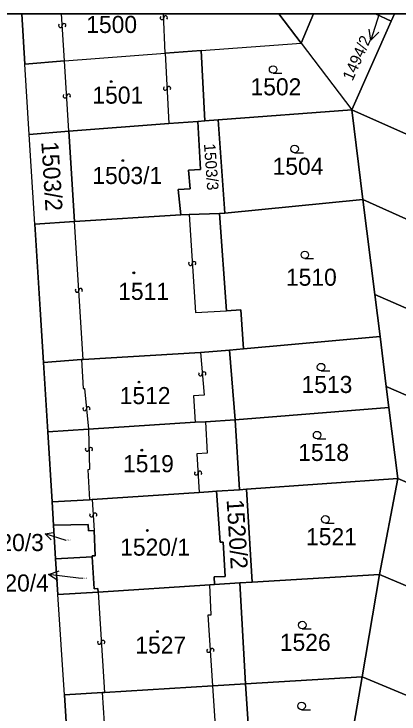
# Model space of a CAD drawing. Extents: x -596024 to -594475, y -1163820 to -1161957.
# Drawn here: x -595906.2 to -595867.9, y -1162026.6 to -1161956.9 of the extents above; entities that cross this region are included whole.
import ezdxf

# ---------------------------------------------------------------- set-up
doc = ezdxf.new("R2010")
doc.units = 0
for name, color, linetype in [('Level 1', 7, 'Continuous'), ('Level 13', 7, 'Continuous'), ('Level 3', 7, 'Continuous'), ('Level 4', 7, 'Continuous'), ('Level 5', 7, 'Continuous'), ('Level 57', 7, 'Continuous'), ('Level 60', 7, 'Continuous'), ('Vrstva 60', 7, 'Continuous'), ('Vrstva 63', 7, 'Continuous')]:
    doc.layers.add(name, color=color, linetype=linetype)

msp = doc.modelspace()

# ---------------------------------------------------------------- linework, layer by layer
at = {"layer": 'Level 1'}
for p, q in [((-595905.14, -1161961.89), (-595905.449, -1161956.88)), ((-595879.858, -1161956.88), (-595877.65, -1161959.78)), ((-595877.65, -1161959.78), (-595876.405, -1161956.88)), ((-595870.23, -1161956.88), (-595868.68, -1161957.59)), ((-595868.362, -1161956.88), (-595868.68, -1161957.59))]:
    msp.add_line(p, q, dxfattribs=at)
for points in [[(-595868.68, -1161957.59), (-595872.61, -1161966.41)], [(-595887.58, -1161960.51), (-595877.65, -1161959.78)], [(-595877.65, -1161959.78), (-595872.61, -1161966.41)], [(-595887.58, -1161960.51), (-595891.16, -1161960.77)], [(-595887.23, -1161967.52), (-595887.58, -1161960.51)], [(-595901.2, -1161961.55), (-595891.16, -1161960.77)], [(-595901.2, -1161961.55), (-595905.14, -1161961.89)], [(-595904.7, -1161968.88), (-595905.14, -1161961.89)], [(-595885.89, -1161967.42), (-595872.61, -1161966.41)], [(-595872.61, -1161966.41), (-595871.49, -1161975.36)], [(-595865.65, -1161969.51), (-595872.61, -1161966.41)], [(-595887.93, -1161967.57), (-595887.23, -1161967.52)], [(-595887.23, -1161967.52), (-595885.89, -1161967.42)], [(-595885.23, -1161976.72), (-595885.89, -1161967.42)], [(-595900.76, -1161968.54), (-595890.82, -1161967.79)], [(-595890.82, -1161967.79), (-595887.93, -1161967.57)], [(-595887.93, -1161967.57), (-595887.66, -1161972.37), (-595888.86, -1161972.44), (-595888.69, -1161974.28), (-595889.89, -1161974.36), (-595889.63, -1161976.87)], [(-595900.76, -1161968.54), (-595904.7, -1161968.88)], [(-595904.14, -1161977.81), (-595904.7, -1161968.88)], [(-595900.2, -1161977.53), (-595900.76, -1161968.54)], [(-595871.49, -1161975.36), (-595885.23, -1161976.72)], [(-595870.31, -1161984.82), (-595871.49, -1161975.36)], [(-595871.49, -1161975.36), (-595841.82, -1161988.68)], [(-595889.63, -1161976.87), (-595900.2, -1161977.53)], [(-595888.78, -1161976.84), (-595889.63, -1161976.87)], [(-595885.78, -1161976.74), (-595888.78, -1161976.84)], [(-595885.23, -1161976.72), (-595885.78, -1161976.74)], [(-595885.78, -1161976.74), (-595885.07, -1161986.43)], [(-595904.14, -1161977.81), (-595900.2, -1161977.53)], [(-595904.14, -1161977.81), (-595903.61, -1161986.29), (-595903.28, -1161991.58)], [(-595869.78, -1161989.01), (-595870.31, -1161984.82)], [(-595844.93, -1161995.91), (-595870.31, -1161984.82)], [(-595883.39, -1161990.22), (-595883.64, -1161986.34), (-595885.07, -1161986.43)], [(-595869.78, -1161989.01), (-595883.39, -1161990.22)], [(-595869.16, -1161993.99), (-595869.78, -1161989.01)], [(-595884.78, -1161990.34), (-595887.66, -1161990.6)], [(-595883.39, -1161990.22), (-595884.78, -1161990.34)], [(-595884.21, -1161997.3), (-595884.78, -1161990.34)], [(-595887.66, -1161990.6), (-595899.34, -1161991.27)], [(-595899.49, -1161991.28), (-595903.28, -1161991.58)], [(-595903.28, -1161991.58), (-595902.86, -1161998.49)], [(-595899.34, -1161991.27), (-595899.49, -1161991.28)], [(-595868.9, -1161996.08), (-595869.16, -1161993.99)], [(-595869.16, -1161993.99), (-595848.09, -1162003.09)], [(-595884.21, -1161997.3), (-595868.9, -1161996.08)], [(-595868.01, -1162003.15), (-595868.9, -1161996.08)], [(-595888.19, -1161997.54), (-595887.17, -1161997.48)], [(-595887.17, -1161997.48), (-595884.21, -1161997.3)], [(-595884.21, -1161997.3), (-595883.79, -1162004.25)], [(-595898.82, -1161998.23), (-595888.19, -1161997.54)], [(-595898.82, -1161998.23), (-595902.86, -1161998.49)], [(-595902.86, -1161998.49), (-595902.44, -1162005.45)], [(-595868.01, -1162003.15), (-595883.07, -1162004.2)], [(-595868.01, -1162003.15), (-595869.84, -1162012.68)], [(-595856.5, -1162008.11), (-595868.01, -1162003.15)], [(-595886.07, -1162004.41), (-595886.87, -1162004.47), (-595887.78, -1162004.53)], [(-595886.07, -1162004.41), (-595885.69, -1162009.47), (-595885.41, -1162009.47), (-595885.2, -1162012.9), (-595886.3, -1162012.93), (-595886.26, -1162013.68)], [(-595883.79, -1162004.25), (-595886.07, -1162004.41)], [(-595883.07, -1162004.2), (-595883.79, -1162004.25)], [(-595883.07, -1162004.2), (-595882.51, -1162013.45)], [(-595898.43, -1162005.23), (-595887.78, -1162004.53)], [(-595898.7, -1162005.25), (-595902.44, -1162005.45)], [(-595902.44, -1162005.45), (-595902.29, -1162007.78)], [(-595898.7, -1162005.25), (-595898.43, -1162005.23)], [(-595902.29, -1162007.78), (-595898.85, -1162007.71), (-595898.81, -1162008.34), (-595898.23, -1162008.31)], [(-595902.29, -1162007.78), (-595902.08, -1162011.13)], [(-595898.43, -1162010.94), (-595898.44, -1162010.85), (-595898.14, -1162010.83), (-595898.23, -1162008.31)], [(-595902.08, -1162011.13), (-595898.43, -1162010.94)], [(-595902.08, -1162011.13), (-595901.85, -1162014.68)], [(-595898.43, -1162010.94), (-595898.24, -1162014.12), (-595897.89, -1162014.1), (-595897.86, -1162014.47)], [(-595869.84, -1162012.68), (-595882.51, -1162013.45)], [(-595869.84, -1162012.68), (-595871.57, -1162022.89)], [(-595858.7, -1162017.4), (-595869.84, -1162012.68)], [(-595883.75, -1162013.53), (-595886.26, -1162013.68)], [(-595882.51, -1162013.45), (-595883.75, -1162013.53)], [(-595883.19, -1162023.59), (-595883.75, -1162013.53)], [(-595886.74, -1162013.71), (-595897.86, -1162014.47)], [(-595886.26, -1162013.68), (-595886.74, -1162013.71)], [(-595901.85, -1162014.68), (-595897.86, -1162014.47)], [(-595901.21, -1162024.67), (-595901.85, -1162014.68)], [(-595883.19, -1162023.59), (-595871.57, -1162022.89)], [(-595871.57, -1162022.89), (-595872.71, -1162029.63)], [(-595862.82, -1162026.54), (-595871.57, -1162022.89)], [(-595886.44, -1162023.78), (-595897.23, -1162024.45)], [(-595886.44, -1162023.78), (-595883.19, -1162023.59)], [(-595882.7, -1162030.58), (-595883.19, -1162023.59)], [(-595897.43, -1162024.46), (-595901.21, -1162024.67)], [(-595901.21, -1162024.67), (-595900.76, -1162031.67)], [(-595897.23, -1162024.45), (-595897.43, -1162024.46)]]:
    msp.add_lwpolyline(points, dxfattribs=at)
at = {"layer": 'Level 13'}
for centre, start, end in [((-595891.136, -1161957.242), 309.84586, 182.43586), ((-595891.504, -1161957.257), 130.06032, 2.15832), ((-595901.604, -1161958.04), 130.94907, 3.04706), ((-595901.236, -1161958.019), 310.73461, 183.32461), ((-595891.174, -1161964.288), 129.93112, 2.52112), ((-595890.806, -1161964.273), 310.14558, 182.24357), ((-595901.164, -1161965.05), 130.97458, 3.07258), ((-595900.796, -1161965.029), 310.76013, 183.35013), ((-595888.664, -1161981.741), 130.72732, 3.31732), ((-595888.296, -1161981.72), 310.94177, 183.03977), ((-595899.954, -1161984.41), 130.95426, 3.05226), ((-595899.586, -1161984.389), 310.7398, 183.3298), ((-595887.663, -1161992.735), 132.01138, 4.60138), ((-595887.296, -1161992.706), 312.22583, 184.32383), ((-595899.193, -1161996.206), 132.35271, 4.94271), ((-595898.826, -1161996.175), 312.56716, 184.66516), ((-595898.944, -1162000.244), 128.72568, 1.31568), ((-595898.576, -1162000.237), 308.94014, 181.03813), ((-595887.716, -1162002.591), 310.79153, 182.88953), ((-595888.084, -1162002.61), 130.57708, 3.16708), ((-595898.146, -1162006.76), 311.08802, 183.18602), ((-595898.514, -1162006.781), 130.87357, 3.46357), ((-595897.724, -1162019.471), 130.77035, 3.36035), ((-595897.356, -1162019.45), 310.98481, 183.08281), ((-595886.854, -1162020.26), 131.10062, 3.19861), ((-595886.486, -1162020.239), 310.88616, 183.47616)]:
    msp.add_arc(centre, 0.184, start, end, dxfattribs=at)
at = {"layer": 'Level 3'}
for p, q in [((-595901.2, -1161961.55), (-595901.492, -1161956.88)), ((-595891.16, -1161960.77), (-595891.343, -1161956.88))]:
    msp.add_line(p, q, dxfattribs=at)
for points in [[(-595891.16, -1161960.77), (-595890.82, -1161967.79)], [(-595900.76, -1161968.54), (-595901.2, -1161961.55)], [(-595888.78, -1161976.84), (-595888.17, -1161986.62), (-595885.07, -1161986.43)], [(-595899.34, -1161991.27), (-595900.2, -1161977.53)], [(-595887.66, -1161990.6), (-595887.3, -1161994.84), (-595888.35, -1161994.9), (-595888.19, -1161997.54)], [(-595899.49, -1161991.28), (-595899.34, -1161994.17), (-595899.19, -1161994.16), (-595898.82, -1161998.23)], [(-595887.17, -1161997.48), (-595886.98, -1162000.62), (-595888.01, -1162000.68), (-595887.78, -1162004.53)], [(-595898.82, -1161998.23), (-595898.71, -1162002.25), (-595898.86, -1162002.26), (-595898.7, -1162005.25)], [(-595898.43, -1162005.23), (-595898.23, -1162008.31)], [(-595886.44, -1162023.78), (-595886.9, -1162016.72), (-595886.6, -1162016.7), (-595886.74, -1162013.71)], [(-595897.86, -1162014.47), (-595897.23, -1162024.45)], [(-595885.98, -1162030.8), (-595886.44, -1162023.78)], [(-595896.76, -1162031.48), (-595897.02, -1162027.49), (-595897.22, -1162027.5), (-595897.43, -1162024.46)]]:
    msp.add_lwpolyline(points, dxfattribs=at)
at = {"layer": 'Level 5'}
for p, q in [((-595880.43, -1161962.78), (-595879.555, -1161962.78)), ((-595878.29, -1161970.69), (-595877.415, -1161970.69)), ((-595877.27, -1161981.24), (-595876.395, -1161981.24)), ((-595875.66, -1161992.42), (-595874.785, -1161992.42)), ((-595876.05, -1161999.19), (-595875.175, -1161999.19)), ((-595875.23, -1162007.58), (-595874.355, -1162007.58)), ((-595877.53, -1162018.1), (-595876.655, -1162018.1)), ((-595877.59, -1162026.16), (-595876.715, -1162026.16))]:
    msp.add_line(p, q, dxfattribs=at)
for centre, radius in [((-595880.43, -1161962.405), 0.375), ((-595896.54, -1161963.61), 0.09), ((-595896.54, -1161963.61), 0.0521), ((-595878.29, -1161970.315), 0.375), ((-595895.4, -1161971.48), 0.09), ((-595895.4, -1161971.48), 0.0521), ((-595877.27, -1161980.865), 0.375), ((-595894.3, -1161982.65), 0.09), ((-595894.3, -1161982.65), 0.0521), ((-595875.66, -1161992.045), 0.375), ((-595893.78, -1161993.53), 0.09), ((-595893.78, -1161993.53), 0.0521), ((-595876.05, -1161998.815), 0.375), ((-595893.51, -1162000.31), 0.09), ((-595893.51, -1162000.31), 0.0521), ((-595875.23, -1162007.205), 0.375), ((-595892.95, -1162008.31), 0.09), ((-595892.95, -1162008.31), 0.0521), ((-595877.53, -1162017.725), 0.375), ((-595891.95, -1162018.37), 0.09), ((-595891.95, -1162018.37), 0.0521), ((-595877.59, -1162025.785), 0.375)]:
    msp.add_circle(centre, radius, dxfattribs=at)
at = {"layer": 'Level 57'}
for p, q in [((-595869.877, -1161956.88), (-595870.689, -1161959.484)), ((-595901.02, -1162009.31), (-595903.133, -1162008.66)), ((-595899.812, -1162013.056), (-595902.79, -1162012.69)), ((-595899.37, -1162013.11), (-595899.812, -1162013.056))]:
    msp.add_line(p, q, dxfattribs=at)
for points in [[(-595869.914, -1161958.678), (-595870.689, -1161959.484), (-595870.869, -1161958.38)], [(-595902.537, -1162009.229), (-595903.133, -1162008.66), (-595902.32, -1162008.525)], [(-595901.858, -1162013.308), (-595902.79, -1162012.69), (-595901.736, -1162012.316)]]:
    msp.add_lwpolyline(points, dxfattribs=at)
at = {"layer": 'Level 60'}
for points in [[(-595887.23, -1161967.52), (-595887.58, -1161960.51), (-595877.65, -1161959.78), (-595872.61, -1161966.41), (-595885.89, -1161967.42)], [(-595887.58, -1161960.51), (-595887.23, -1161967.52), (-595887.93, -1161967.57), (-595890.82, -1161967.79), (-595900.76, -1161968.54), (-595904.7, -1161968.88), (-595905.14, -1161961.89), (-595901.2, -1161961.55), (-595891.16, -1161960.77)], [(-595885.89, -1161967.42), (-595872.61, -1161966.41), (-595871.49, -1161975.36), (-595885.23, -1161976.72)], [(-595871.49, -1161975.36), (-595872.61, -1161966.41), (-595865.65, -1161969.51), (-595858.87, -1161972.52), (-595852, -1161975.58), (-595844.95, -1161978.72), (-595838.63, -1161981.55), (-595841.82, -1161988.68)], [(-595887.93, -1161967.57), (-595887.23, -1161967.52), (-595885.89, -1161967.42), (-595885.23, -1161976.72), (-595885.78, -1161976.74), (-595888.78, -1161976.84), (-595889.63, -1161976.87), (-595889.89, -1161974.36), (-595888.69, -1161974.28), (-595888.86, -1161972.44), (-595887.66, -1161972.37)], [(-595900.76, -1161968.54), (-595890.82, -1161967.79), (-595887.93, -1161967.57), (-595887.66, -1161972.37), (-595888.86, -1161972.44), (-595888.69, -1161974.28), (-595889.89, -1161974.36), (-595889.63, -1161976.87), (-595900.2, -1161977.53)], [(-595904.14, -1161977.81), (-595904.7, -1161968.88), (-595900.76, -1161968.54), (-595900.2, -1161977.53)], [(-595883.39, -1161990.22), (-595883.64, -1161986.34), (-595885.07, -1161986.43), (-595885.78, -1161976.74), (-595885.23, -1161976.72), (-595871.49, -1161975.36), (-595870.31, -1161984.82), (-595869.78, -1161989.01)], [(-595870.31, -1161984.82), (-595871.49, -1161975.36), (-595841.82, -1161988.68), (-595844.93, -1161995.91)], [(-595883.64, -1161986.34), (-595883.39, -1161990.22), (-595884.78, -1161990.34), (-595887.66, -1161990.6), (-595899.34, -1161991.27), (-595899.49, -1161991.28), (-595903.28, -1161991.58), (-595903.61, -1161986.29), (-595904.14, -1161977.81), (-595900.2, -1161977.53), (-595889.63, -1161976.87), (-595888.78, -1161976.84), (-595885.78, -1161976.74), (-595885.07, -1161986.43)], [(-595869.16, -1161993.99), (-595869.78, -1161989.01), (-595870.31, -1161984.82), (-595844.93, -1161995.91), (-595848.09, -1162003.09)], [(-595869.16, -1161993.99), (-595868.9, -1161996.08), (-595884.21, -1161997.3), (-595884.78, -1161990.34), (-595883.39, -1161990.22), (-595869.78, -1161989.01)], [(-595902.86, -1161998.49), (-595903.28, -1161991.58), (-595899.49, -1161991.28), (-595899.34, -1161991.27), (-595887.66, -1161990.6), (-595884.78, -1161990.34), (-595884.21, -1161997.3), (-595887.17, -1161997.48), (-595888.19, -1161997.54), (-595898.82, -1161998.23)], [(-595868.01, -1162003.15), (-595868.9, -1161996.08), (-595869.16, -1161993.99), (-595848.09, -1162003.09), (-595851.3, -1162010.3), (-595856.5, -1162008.11)], [(-595868.9, -1161996.08), (-595868.01, -1162003.15), (-595883.07, -1162004.2), (-595883.79, -1162004.25), (-595884.21, -1161997.3)], [(-595902.44, -1162005.45), (-595902.86, -1161998.49), (-595898.82, -1161998.23), (-595888.19, -1161997.54), (-595887.17, -1161997.48), (-595884.21, -1161997.3), (-595883.79, -1162004.25), (-595886.07, -1162004.41), (-595886.87, -1162004.47), (-595887.78, -1162004.53), (-595898.43, -1162005.23), (-595898.7, -1162005.25)], [(-595868.01, -1162003.15), (-595869.84, -1162012.68), (-595882.51, -1162013.45), (-595883.07, -1162004.2)], [(-595858.7, -1162017.4), (-595869.84, -1162012.68), (-595868.01, -1162003.15), (-595856.5, -1162008.11), (-595857.56, -1162013.22), (-595849.54, -1162016.72), (-595851.31, -1162020.54), (-595851.47, -1162020.46)], [(-595885.69, -1162009.47), (-595885.41, -1162009.47), (-595885.2, -1162012.9), (-595886.3, -1162012.93), (-595886.26, -1162013.68), (-595886.74, -1162013.71), (-595897.86, -1162014.47), (-595897.89, -1162014.1), (-595898.24, -1162014.12), (-595898.43, -1162010.94), (-595898.44, -1162010.85), (-595898.14, -1162010.83), (-595898.23, -1162008.31), (-595898.81, -1162008.34), (-595898.85, -1162007.71), (-595902.29, -1162007.78), (-595902.44, -1162005.45), (-595898.7, -1162005.25), (-595898.43, -1162005.23), (-595887.78, -1162004.53), (-595886.87, -1162004.47), (-595886.07, -1162004.41)], [(-595885.41, -1162009.47), (-595885.69, -1162009.47), (-595886.07, -1162004.41), (-595883.79, -1162004.25), (-595883.07, -1162004.2), (-595882.51, -1162013.45), (-595883.75, -1162013.53), (-595886.26, -1162013.68), (-595886.3, -1162012.93), (-595885.2, -1162012.9)], [(-595898.14, -1162010.83), (-595898.44, -1162010.85), (-595898.43, -1162010.94), (-595902.08, -1162011.13), (-595902.29, -1162007.78), (-595898.85, -1162007.71), (-595898.81, -1162008.34), (-595898.23, -1162008.31)], [(-595898.43, -1162010.94), (-595898.24, -1162014.12), (-595897.89, -1162014.1), (-595897.86, -1162014.47), (-595901.85, -1162014.68), (-595902.08, -1162011.13)], [(-595882.51, -1162013.45), (-595869.84, -1162012.68), (-595871.57, -1162022.89), (-595883.19, -1162023.59), (-595883.75, -1162013.53)], [(-595858.7, -1162017.4), (-595862.82, -1162026.54), (-595871.57, -1162022.89), (-595869.84, -1162012.68)], [(-595897.23, -1162024.45), (-595897.43, -1162024.46), (-595901.21, -1162024.67), (-595901.85, -1162014.68), (-595897.86, -1162014.47), (-595886.74, -1162013.71), (-595886.26, -1162013.68), (-595883.75, -1162013.53), (-595883.19, -1162023.59), (-595886.44, -1162023.78)], [(-595871.57, -1162022.89), (-595872.71, -1162029.63), (-595872.76, -1162029.93), (-595882.7, -1162030.58), (-595883.19, -1162023.59)], [(-595872.71, -1162029.63), (-595871.57, -1162022.89), (-595862.82, -1162026.54), (-595856.98, -1162028.97), (-595859.71, -1162035.33)], [(-595897.43, -1162024.46), (-595897.23, -1162024.45), (-595886.44, -1162023.78), (-595883.19, -1162023.59), (-595882.7, -1162030.58), (-595885.98, -1162030.8), (-595896.76, -1162031.48), (-595896.96, -1162031.49), (-595900.76, -1162031.67), (-595901.21, -1162024.67)]]:
    msp.add_lwpolyline(points, close=True, dxfattribs=at)
at = {"layer": 'Vrstva 60'}
msp.add_lwpolyline([(-595907, -1162088.19), (-595897.15, -1162087.51), (-595898.35, -1162068.92), (-595898.86, -1162060.92), (-595899.85, -1162045.91), (-595900.31, -1162038.66), (-595900.76, -1162031.67), (-595901.21, -1162024.67), (-595901.85, -1162014.68), (-595902.08, -1162011.13), (-595902.29, -1162007.78), (-595902.44, -1162005.45), (-595902.86, -1161998.49), (-595903.28, -1161991.58), (-595903.61, -1161986.29), (-595904.14, -1161977.81), (-595904.7, -1161968.88), (-595905.14, -1161961.89), (-595905.449, -1161956.88), (-595915.51, -1161956.88)], dxfattribs=at)
for points in [[(-595879.858, -1161956.88), (-595905.449, -1161956.88), (-595905.14, -1161961.89), (-595901.2, -1161961.55), (-595891.16, -1161960.77), (-595887.58, -1161960.51), (-595877.65, -1161959.78)], [(-595876.405, -1161956.88), (-595879.858, -1161956.88), (-595877.65, -1161959.78)], [(-595870.23, -1161956.88), (-595876.405, -1161956.88), (-595877.65, -1161959.78), (-595872.61, -1161966.41), (-595868.68, -1161957.59)], [(-595860.24, -1161956.88), (-595868.362, -1161956.88), (-595868.68, -1161957.59), (-595872.61, -1161966.41), (-595865.65, -1161969.51), (-595860.43, -1161957.57), (-595860.15, -1161956.92)], [(-595868.362, -1161956.88), (-595870.23, -1161956.88), (-595868.68, -1161957.59)]]:
    msp.add_lwpolyline(points, close=True, dxfattribs=at)
at = {"layer": 'Vrstva 63'}
msp.add_lwpolyline([(-594475.47, -1163820.23), (-596024.42, -1163820.23), (-596024.42, -1161956.88), (-594475.47, -1161956.88)], close=True, dxfattribs=at)

# ---------------------------------------------------------------- texts
at = {"layer": 'Level 4'}
for s, height, p in [('1500', 1.7, (-595899.03, -1161958.77)), ('1502', 1.7, (-595882.68, -1161964.98)), ('1501', 1.7, (-595898.42, -1161965.81)), ('1504', 1.7, (-595880.48, -1161972.89)), ('1503/1', 1.7, (-595898.425, -1161973.81)), ('1510', 1.7, (-595879.15, -1161983.94)), ('1511', 1.7, (-595895.85, -1161985.35)), ('1513', 1.7, (-595877.6, -1161994.62)), ('1512', 1.7, (-595895.7, -1161995.73)), ('1518', 1.7, (-595877.93, -1162001.39)), ('1519', 1.7, (-595895.37, -1162002.51)), ('1521', 1.7, (-595877.15, -1162009.78)), ('1520/3', 0.1, (-595901.02, -1162009.31)), ('1520/1', 1.7, (-595895.653, -1162010.82)), ('1520/4', 0.1, (-595899.37, -1162013.11)), ('1527', 1.7, (-595894.15, -1162020.57)), ('1526', 1.7, (-595879.76, -1162020.3))]:
    msp.add_text(s, height=height, dxfattribs=at).set_placement(p)
for s, height, rotation, p in [('1503/2', 1.7, 273.56445, (-595903.51, -1161969.62)), ('1503/3', 1.14, 274.05936, (-595887.317, -1161969.82)), ('1520/2', 1.7, 273.51198, (-595885.06, -1162005.26))]:
    msp.add_text(s, height=height, rotation=rotation, dxfattribs=at).set_placement(p)
at = {"layer": 'Level 57'}
msp.add_text('1494/2', height=1.14, rotation=65.98332, dxfattribs=at).set_placement((-595872.531, -1161963.619))
for s, p in [('1520/3', (-595910.207, -1162010.36)), ('1520/4', (-595909.71, -1162014.39))]:
    msp.add_text(s, height=1.7, dxfattribs=at).set_placement(p)

doc.saveas('drawing.dxf')
